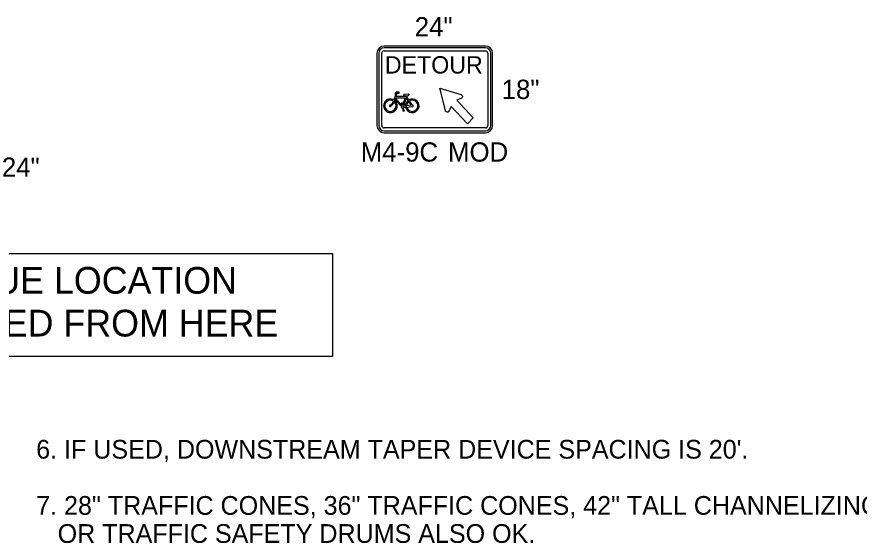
# Model space of a CAD drawing. Extents: x 99958 to 100136, y 99935 to 100013.
# Drawn here: x 100027.548 to 100030.694, y 99942.91 to 99944.877 of the extents above; entities that cross this region are included whole.
import ezdxf

# ---------------------------------------------------------------- set-up
doc = ezdxf.new("R2010")
doc.units = 0
for name, color, linetype in [('SH_GI_GeneralNotesBodyText', 7, 'Continuous'), ('TR_SN_ConstructionSigns', 7, 'Continuous'), ('TR_WZ_WorkZoneTextCurrent', 7, 'Continuous')]:
    doc.layers.add(name, color=color, linetype=linetype)

msp = doc.modelspace()

# ---------------------------------------------------------------- linework, layer by layer
at = {"layer": 'TR_SN_ConstructionSigns'}
for p, q in [((100029.298, 99944.7677), (100028.92, 99944.7677)), ((100029.298, 99944.761), (100028.92, 99944.761)), ((100028.92, 99944.7497), (100029.298, 99944.7497)), ((100028.893, 99944.7407), (100028.893, 99944.4707)), ((100028.8998, 99944.7407), (100028.8998, 99944.4707)), ((100028.911, 99944.4707), (100028.911, 99944.7407)), ((100029.307, 99944.7407), (100029.307, 99944.4707)), ((100029.3183, 99944.4707), (100029.3183, 99944.7407)), ((100029.325, 99944.4707), (100029.325, 99944.7407)), ((100028.9646, 99944.5956), (100028.9598, 99944.5908)), ((100028.9598, 99944.5908), (100028.963, 99944.5876)), ((100028.9758, 99944.5956), (100028.9646, 99944.5956)), ((100028.9646, 99944.5903), (100028.9661, 99944.5918)), ((100028.9673, 99944.5876), (100028.9646, 99944.5903)), ((100028.9661, 99944.5918), (100028.9758, 99944.5918)), ((100028.9758, 99944.5918), (100028.9758, 99944.5956)), ((100028.9545, 99944.5621), (100028.9545, 99944.5621)), ((100028.963, 99944.5876), (100028.9559, 99944.5664)), ((100028.9595, 99944.564), (100028.9579, 99944.5594)), ((100028.9605, 99944.5672), (100028.9621, 99944.572)), ((100028.9621, 99944.572), (100028.963, 99944.5746)), ((100028.9858, 99944.5464), (100028.9621, 99944.572)), ((100028.963, 99944.5746), (100028.9989, 99944.5746)), ((100028.9645, 99944.5791), (100028.9673, 99944.5876)), ((100029.0004, 99944.5791), (100028.9645, 99944.5791)), ((100028.9989, 99944.5746), (100028.989, 99944.5451)), ((100028.9927, 99944.542), (100029.0028, 99944.5722)), ((100028.9933, 99944.5841), (100028.9936, 99944.5839)), ((100029.0111, 99944.5879), (100028.9942, 99944.5868)), ((100029.0011, 99944.5814), (100029.0004, 99944.5791)), ((100029.0046, 99944.5775), (100029.0028, 99944.5722)), ((100029.0028, 99944.5722), (100029.0085, 99944.5637)), ((100029.0122, 99944.5663), (100029.0046, 99944.5775)), ((100029.0085, 99944.5637), (100029.011, 99944.56)), ((100029.011, 99944.56), (100029.0085, 99944.5637)), ((100029.011, 99944.56), (100029.0204, 99944.5462)), ((100029.0123, 99944.5836), (100029.0125, 99944.5838)), ((100029.0248, 99944.5477), (100029.0147, 99944.5626)), ((100028.9425, 99944.5475), (100028.9425, 99944.5476)), ((100028.9467, 99944.5451), (100028.9467, 99944.5451)), ((100028.9894, 99944.5537), (100028.9834, 99944.5537)), ((100028.9848, 99944.5515), (100028.9858, 99944.5464)), ((100028.989, 99944.5451), (100028.9879, 99944.5515)), ((100028.9879, 99944.5515), (100028.9894, 99944.5515)), ((100028.9884, 99944.5346), (100028.9909, 99944.5272)), ((100028.9894, 99944.5515), (100028.9894, 99944.5537)), ((100028.9909, 99944.5272), (100028.9896, 99944.5272)), ((100028.9896, 99944.5272), (100028.9896, 99944.525)), ((100028.994, 99944.5272), (100028.9912, 99944.5355)), ((100028.9924, 99944.5375), (100029.0001, 99944.5386)), ((100028.9995, 99944.543), (100028.9927, 99944.542)), ((100028.9956, 99944.5272), (100028.994, 99944.5272)), ((100028.9956, 99944.525), (100028.9956, 99944.5272)), ((100029.0001, 99944.5386), (100029.0046, 99944.5393)), ((100029.0046, 99944.5393), (100029.0001, 99944.5386)), ((100029.0204, 99944.5462), (100029.0039, 99944.5437)), ((100029.0046, 99944.5393), (100029.0225, 99944.5419)), ((100028.9896, 99944.525), (100028.9956, 99944.525)), ((100029.298, 99944.4617), (100028.92, 99944.4617)), ((100028.92, 99944.4505), (100029.298, 99944.4505)), ((100028.92, 99944.4437), (100029.298, 99944.4437))]:
    msp.add_line(p, q, dxfattribs=at)
for points in [[(100029.1274, 99944.6101), (100029.2064, 99944.5869), (100029.2075, 99944.5865), (100029.2092, 99944.5853), (100029.2104, 99944.5839), (100029.2115, 99944.5821), (100029.2121, 99944.5797), (100029.212, 99944.5773), (100029.2115, 99944.5758), (100029.2102, 99944.5742), (100029.2087, 99944.5732), (100029.1909, 99944.5648), (100029.2519, 99944.4998), (100029.2308, 99944.4773), (100029.1701, 99944.542), (100029.1612, 99944.5236), (100029.1608, 99944.5229), (100029.1601, 99944.522), (100029.1594, 99944.5215), (100029.1586, 99944.521), (100029.1575, 99944.5207), (100029.1565, 99944.5206), (100029.1553, 99944.5207), (100029.1533, 99944.5213), (100029.1523, 99944.5218), (100029.1516, 99944.5224), (100029.1506, 99944.5233), (100029.1497, 99944.5246), (100029.149, 99944.5258), (100029.1486, 99944.5273), (100029.1274, 99944.6101)], [(100028.9579, 99944.5594), (100028.9595, 99944.564), (100028.9605, 99944.5672)], [(100028.9621, 99944.572), (100028.9605, 99944.5672), (100028.9855, 99944.5401)], [(100028.9933, 99944.5841), (100028.9933, 99944.5841)], [(100028.9936, 99944.5839), (100028.9935, 99944.5839)], [(100029.0028, 99944.5722), (100029.0046, 99944.5775), (100029.0059, 99944.5815)], [(100029.0123, 99944.5836), (100029.0123, 99944.5836)], [(100029.0125, 99944.5838), (100029.0125, 99944.5838)], [(100028.9834, 99944.5537), (100028.9834, 99944.5515), (100028.9848, 99944.5515)]]:
    msp.add_lwpolyline(points, dxfattribs=at)
for centre, radius, start, end in [((100028.92, 99944.7407), 0.027, 90, 180), ((100028.92, 99944.7407), 0.0203, 90, 180), ((100028.92, 99944.7407), 0.009, 90, 180), ((100029.298, 99944.7407), 0.027, 360, 90), ((100029.298, 99944.7407), 0.0203, 0, 90), ((100029.298, 99944.7407), 0.009, 360, 90), ((100028.9434, 99944.5443), 0.0254, 60.5529, 50.868), ((100028.9434, 99944.5443), 0.0209, 58.1532, 46.1649), ((100028.9942, 99944.5853), 0.00149, 89.3854, 233.368), ((100029.0249, 99944.5443), 0.0254, 130.0889, 182.8379), ((100029.0249, 99944.5443), 0.0254, 192.9622, 119.9648), ((100029.0249, 99944.5443), 0.0209, 131.3616, 181.6359), ((100029.0249, 99944.5443), 0.0209, 193.937, 119.0598), ((100029.0114, 99944.5857), 0.00224, 301.1219, 96.4128), ((100028.9434, 99944.5443), 0.00336, 105.257, 14.3233), ((100028.9887, 99944.5383), 0.00374, 151.1744, 264.8566), ((100028.9887, 99944.5383), 0.00374, 312.0053, 347.2932), ((100029.0249, 99944.5443), 0.00336, 225.1095, 90.4672), ((100028.92, 99944.4707), 0.027, 180, 270), ((100028.92, 99944.4707), 0.0202, 180, 270), ((100028.92, 99944.4707), 0.009, 180, 270), ((100029.298, 99944.4707), 0.027, 270, 0), ((100029.298, 99944.4707), 0.0203, 270, 0), ((100029.298, 99944.4707), 0.009, 270, 0)]:
    msp.add_arc(centre, radius, start, end, dxfattribs=at)
for centre, major_axis, ratio, start_param, end_param in [((100028.9467, 99944.5584), (-0.0072, -0.0108), 0.413554, 0.494612, 2.170849), ((100028.9467, 99944.5584), (-0.0095, -0.0143), 0.55814, 0.868091, 1.989998), ((100029.0032, 99944.5888), (-0.0127, 0), 0.588235, 0.712928, 1.410588), ((100029.0032, 99944.5888), (-0.0127, 0), 0.588235, 1.786993, 2.376237)]:
    msp.add_ellipse(centre, major_axis=major_axis, ratio=ratio, start_param=start_param, end_param=end_param, dxfattribs=at)
at = {"layer": 'TR_WZ_WorkZoneTextCurrent'}
msp.add_lwpolyline([(100026.8769, 99943.992), (100028.7274, 99943.992), (100028.7274, 99943.607), (100026.8769, 99943.607)], close=True, dxfattribs=at)

# ---------------------------------------------------------------- texts
at = {"layer": 'SH_GI_GeneralNotesBodyText'}
for s, p in [("6. IF USED, DOWNSTREAM TAPER DEVICE SPACING IS 20'.", (100027.6204, 99943.2256)), ('7. 28" TRAFFIC CONES, 36" TRAFFIC CONES, 42" TALL CHANNELIZING DEVICES, ', (100027.6204, 99943.0156)), ('OR TRAFFIC SAFETY DRUMS ALSO OK.', (100027.7004, 99942.9106))]:
    msp.add_text(s, height=0.07, rotation=360, dxfattribs=at).set_placement(p)
at = {"layer": 'TR_SN_ConstructionSigns'}
for s, height, p in [('24"', 0.072, (100029.0342, 99944.8037)), ('DETOUR', 0.0648, (100028.9224, 99944.6649)), ('18"', 0.072, (100029.3588, 99944.5697)), ('M4-9C', 0.072, (100028.8326, 99944.3357)), ('MOD', 0.072, (100029.1586, 99944.3357)), ('24"', 0.072, (100027.4922, 99944.279))]:
    msp.add_text(s, height=height, rotation=360, dxfattribs=at).set_placement(p)
at = {"layer": 'TR_WZ_WorkZoneTextCurrent'}
for s, p in [('QUEUE LOCATION', (100027.1739, 99943.842)), ('MEASURED FROM HERE', (100026.9269, 99943.682))]:
    msp.add_text(s, height=0.1, dxfattribs=at).set_placement(p)

doc.saveas('drawing.dxf')
